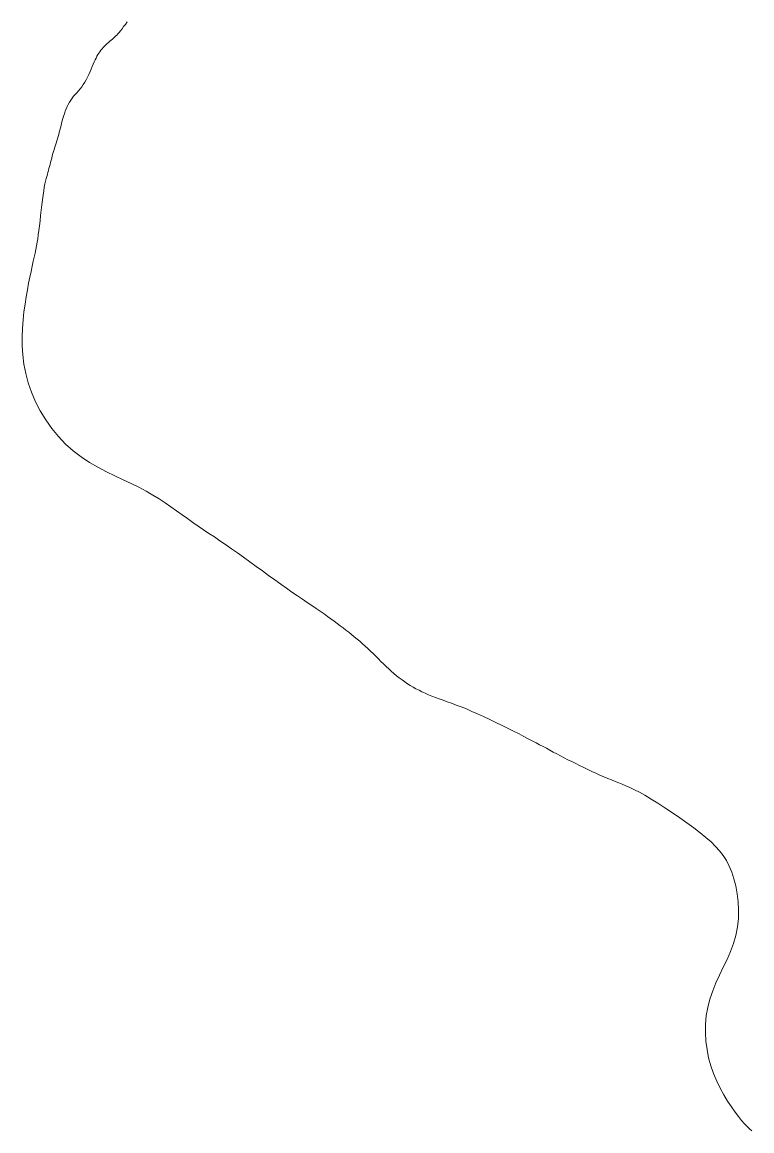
# Model space of a CAD drawing. Extents: x 553962 to 842807, y 8883888 to 9032388.
# Drawn here: x 602584 to 603128, y 8911390 to 8912217 of the extents above; entities that cross this region are included whole.
import ezdxf

# ---------------------------------------------------------------- set-up
doc = ezdxf.new("R2010")
doc.units = 0
doc.header["$LTSCALE"] = 160
doc.layers.add('6', color=7, linetype='Continuous', lineweight=13)

msp = doc.modelspace()

# ---------------------------------------------------------------- linework, layer by layer
at = {"layer": '6'}
for p, q in [((602657.2, 8912211.1), (602656.2, 8912209.8)), ((602657.2, 8912211.1), (602658.3, 8912212.5)), ((602659.5, 8912214.1), (602658.3, 8912212.5)), ((602648.3, 8912202.3), (602647.3, 8912201.5)), ((602648.3, 8912202.3), (602649.2, 8912203.2)), ((602650.2, 8912204), (602649.2, 8912203.2)), ((602650.2, 8912204), (602651.1, 8912204.8)), ((602651.9, 8912205.5), (602651.1, 8912204.8)), ((602651.9, 8912205.5), (602652.7, 8912206.2)), ((602653.5, 8912207), (602652.7, 8912206.2)), ((602653.5, 8912207), (602654.4, 8912207.8)), ((602655.2, 8912208.8), (602654.4, 8912207.8)), ((602655.2, 8912208.8), (602656.2, 8912209.8)), ((602641, 8912194.3), (602640.2, 8912193.2)), ((602641, 8912194.3), (602641.7, 8912195.4)), ((602642.5, 8912196.5), (602641.7, 8912195.4)), ((602642.5, 8912196.5), (602643.4, 8912197.5)), ((602644.3, 8912198.6), (602643.4, 8912197.5)), ((602644.3, 8912198.6), (602645.3, 8912199.6)), ((602646.3, 8912200.5), (602645.3, 8912199.6)), ((602646.3, 8912200.5), (602647.3, 8912201.5)), ((602636.8, 8912186.1), (602636, 8912184.3)), ((602636.8, 8912186.1), (602637.5, 8912187.8)), ((602638.2, 8912189.3), (602637.5, 8912187.8)), ((602638.2, 8912189.3), (602638.9, 8912190.7)), ((602639.6, 8912192), (602638.9, 8912190.7)), ((602639.6, 8912192), (602640.2, 8912193.2)), ((602622.2, 8912162.1), (602621.1, 8912160.7)), ((602622.2, 8912162.1), (602623.4, 8912163.4)), ((602624.6, 8912164.8), (602623.4, 8912163.4)), ((602624.6, 8912164.8), (602625.8, 8912166.2)), ((602627, 8912167.6), (602625.8, 8912166.2)), ((602616.6, 8912152.7), (602615.9, 8912150.9)), ((602616.6, 8912152.7), (602617.4, 8912154.4)), ((602618.2, 8912156.1), (602617.4, 8912154.4)), ((602618.2, 8912156.1), (602619.1, 8912157.7)), ((602620.1, 8912159.3), (602619.1, 8912157.7)), ((602620.1, 8912159.3), (602621.1, 8912160.7)), ((602614.2, 8912145.5), (602613.7, 8912143.7)), ((602614.2, 8912145.5), (602614.7, 8912147.3)), ((602615.3, 8912149.1), (602614.7, 8912147.3)), ((602615.3, 8912149.1), (602615.9, 8912150.9)), ((602611.5, 8912135.3), (602611.9, 8912136.9)), ((602612.3, 8912138.6), (602611.9, 8912136.9)), ((602612.3, 8912138.6), (602612.8, 8912140.3)), ((602613.2, 8912142), (602612.8, 8912140.3)), ((602613.2, 8912142), (602613.7, 8912143.7)), ((602609.7, 8912128.8), (602609.2, 8912127.2)), ((602609.7, 8912128.8), (602610.2, 8912130.4)), ((602610.6, 8912132), (602610.2, 8912130.4)), ((602610.6, 8912132), (602611.1, 8912133.6)), ((602611.5, 8912135.3), (602611.1, 8912133.6)), ((602606.7, 8912119.3), (602607.1, 8912120.9)), ((602607.6, 8912122.5), (602607.1, 8912120.9)), ((602607.6, 8912122.5), (602608.1, 8912124.1)), ((602608.6, 8912125.6), (602608.1, 8912124.1)), ((602608.6, 8912125.6), (602609.2, 8912127.2)), ((602604.2, 8912109.7), (602604.6, 8912111.2)), ((602605, 8912112.8), (602604.6, 8912111.2)), ((602605, 8912112.8), (602605.4, 8912114.4)), ((602605.8, 8912116), (602605.4, 8912114.4)), ((602605.8, 8912116), (602606.2, 8912117.7)), ((602606.7, 8912119.3), (602606.2, 8912117.7)), ((602602.6, 8912103.8), (602602.2, 8912102.3)), ((602602.6, 8912103.8), (602603, 8912105.2)), ((602603.4, 8912106.7), (602603, 8912105.2)), ((602603.4, 8912106.7), (602603.8, 8912108.1)), ((602604.2, 8912109.7), (602603.8, 8912108.1)), ((602601.7, 8912100.7), (602601.3, 8912098.8)), ((602601.7, 8912100.7), (602602.2, 8912102.3))]:
    msp.add_line(p, q, dxfattribs=at)
for points in [[(602659.5, 8912214.1), (602660.8, 8912215.8), (602662.1, 8912217.6)], [(602627, 8912167.6), (602628.2, 8912169.1), (602629.4, 8912170.8), (602630.5, 8912172.6), (602631.5, 8912174.4), (602632.5, 8912176.4), (602633.5, 8912178.4), (602634.4, 8912180.5), (602635.2, 8912182.4), (602636, 8912184.3)], [(602584, 8911988.8), (602584.5, 8911995.1), (602585.1, 8912001.1), (602585.9, 8912006.8), (602586.8, 8912012.3), (602587.7, 8912017.6), (602588.6, 8912022.5), (602589.6, 8912027.1), (602590.5, 8912031.4), (602591.3, 8912035.3), (602592.1, 8912038.9), (602592.8, 8912042.1), (602593.5, 8912045.1), (602594, 8912047.8), (602594.5, 8912050.4), (602595, 8912053.1), (602595.4, 8912055.8), (602595.8, 8912058.7), (602596.2, 8912061.9), (602596.6, 8912065.4), (602597.1, 8912069.1), (602597.5, 8912073.1), (602598, 8912077.1), (602598.5, 8912081), (602598.9, 8912084.8), (602599.4, 8912088.3), (602599.9, 8912091.6), (602600.3, 8912094.3), (602600.8, 8912096.8), (602601.3, 8912098.8)], [(602744.4, 8911821.2), (602739.9, 8911824.3), (602735.6, 8911827.4), (602731.3, 8911830.3), (602727.2, 8911833.1), (602723.1, 8911835.8), (602719.1, 8911838.5), (602715.1, 8911841.2), (602711.1, 8911844), (602707.1, 8911846.8), (602703.1, 8911849.6), (602699, 8911852.5), (602694.8, 8911855.5), (602690.5, 8911858.5), (602686, 8911861.5), (602681.2, 8911864.4), (602676.2, 8911867.4), (602670.8, 8911870.2), (602665.1, 8911873), (602659.1, 8911875.8), (602652.9, 8911878.7), (602646.6, 8911881.8), (602640.2, 8911885.1), (602633.9, 8911888.8), (602627.8, 8911892.8), (602621.8, 8911897.4), (602616.2, 8911902.5), (602610.9, 8911908.1), (602605.9, 8911914.2), (602601.4, 8911920.6), (602597.3, 8911927.3), (602593.8, 8911934.1), (602590.7, 8911941.1), (602588.2, 8911948.2), (602586.4, 8911955.2), (602585.1, 8911962.2), (602584.2, 8911969), (602583.8, 8911975.8), (602583.8, 8911982.4), (602584, 8911988.8)], [(602857.3, 8911734.7), (602855.3, 8911736.5), (602853.4, 8911738.3), (602851.5, 8911740.2), (602849.6, 8911742.2), (602847.7, 8911744.1), (602845.7, 8911746), (602843.8, 8911747.9), (602841.8, 8911749.8), (602839.8, 8911751.6), (602837.8, 8911753.4), (602835.7, 8911755.2), (602833.7, 8911756.9), (602831.6, 8911758.6), (602829.5, 8911760.3), (602827.4, 8911761.9), (602825.3, 8911763.6), (602823.2, 8911765.2), (602821, 8911766.8), (602818.8, 8911768.5), (602816.6, 8911770.2), (602814.2, 8911771.9), (602811.7, 8911773.7), (602809.1, 8911775.6), (602806.2, 8911777.6), (602803.2, 8911779.7), (602800, 8911781.9), (602796.5, 8911784.2), (602792.9, 8911786.7), (602789.1, 8911789.2), (602785.1, 8911792), (602781, 8911794.8), (602776.7, 8911797.9), (602772.2, 8911801.1), (602767.7, 8911804.3), (602763, 8911807.7), (602758.4, 8911811.1), (602753.7, 8911814.5), (602749, 8911817.9), (602744.4, 8911821.2)], [(602975, 8911675.3), (602972.5, 8911676.6), (602969.9, 8911678), (602967.2, 8911679.4), (602964.4, 8911680.9), (602961.4, 8911682.4), (602958.1, 8911684.1), (602954.5, 8911686), (602950.5, 8911688), (602946.3, 8911690.1), (602941.9, 8911692.3), (602937.3, 8911694.6), (602932.7, 8911696.8), (602928.1, 8911699), (602923.6, 8911701), (602919.2, 8911702.9), (602915.2, 8911704.7), (602911.3, 8911706.2), (602907.7, 8911707.6), (602904.2, 8911708.9), (602901, 8911710.1), (602897.9, 8911711.2), (602894.9, 8911712.2), (602892.2, 8911713.3), (602889.5, 8911714.3), (602886.9, 8911715.3), (602884.5, 8911716.4), (602882.1, 8911717.4), (602879.9, 8911718.6), (602877.6, 8911719.7), (602875.5, 8911720.9), (602873.4, 8911722.2), (602871.3, 8911723.5), (602869.2, 8911724.9), (602867.2, 8911726.4), (602865.1, 8911727.9), (602863.1, 8911729.5), (602861.2, 8911731.2), (602859.2, 8911732.9), (602857.3, 8911734.7)], [(603109.2, 8911591.5), (603106.9, 8911595.2), (603104.2, 8911598.7), (603101.2, 8911602.1), (603097.8, 8911605.4), (603093.9, 8911608.7), (603089.6, 8911612.2), (603084.9, 8911615.8), (603079.7, 8911619.6), (603074.4, 8911623.4), (603068.9, 8911627.2), (603063.4, 8911630.8), (603058.1, 8911634.3), (603053.1, 8911637.4), (603048.4, 8911640.2), (603044.3, 8911642.5), (603040.6, 8911644.4), (603037.3, 8911646), (603034.3, 8911647.4), (603031.5, 8911648.6), (603028.9, 8911649.6), (603026.2, 8911650.6), (603023.6, 8911651.7), (603020.8, 8911652.8), (603017.9, 8911654), (603014.9, 8911655.3), (603011.9, 8911656.7), (603008.9, 8911658.1), (603005.8, 8911659.5), (603002.8, 8911661), (602999.7, 8911662.4), (602996.8, 8911663.9), (602993.8, 8911665.4), (602991, 8911666.8), (602988.2, 8911668.3), (602985.5, 8911669.7), (602982.8, 8911671.1), (602980.1, 8911672.5), (602977.5, 8911673.9), (602975, 8911675.3)], [(603128.2, 8911389.7), (603126.5, 8911391.1), (603124.8, 8911392.9), (603122.8, 8911394.9), (603120.6, 8911397.4), (603118.3, 8911400.3), (603115.7, 8911403.7), (603113, 8911407.5), (603110.1, 8911411.8), (603107.3, 8911416.5), (603104.6, 8911421.5), (603102, 8911426.8), (603099.7, 8911432.4), (603097.7, 8911438.2), (603096, 8911444.2), (603094.8, 8911450.4), (603094, 8911456.6), (603093.6, 8911463), (603093.7, 8911469.3), (603094.2, 8911475.7), (603095.3, 8911481.9), (603096.9, 8911488.1), (603099, 8911494.2), (603101.4, 8911500.1), (603104.1, 8911506), (603106.9, 8911511.8), (603109.7, 8911517.7), (603112.3, 8911523.6), (603114.5, 8911529.5), (603116.3, 8911535.6), (603117.5, 8911541.9), (603118.2, 8911548.2), (603118.3, 8911554.5), (603118, 8911560.7), (603117.3, 8911566.7), (603116.2, 8911572.5), (603114.8, 8911577.9), (603113.2, 8911582.9), (603111.3, 8911587.4), (603109.2, 8911591.5)]]:
    msp.add_lwpolyline(points, dxfattribs=at)

doc.saveas('drawing.dxf')
